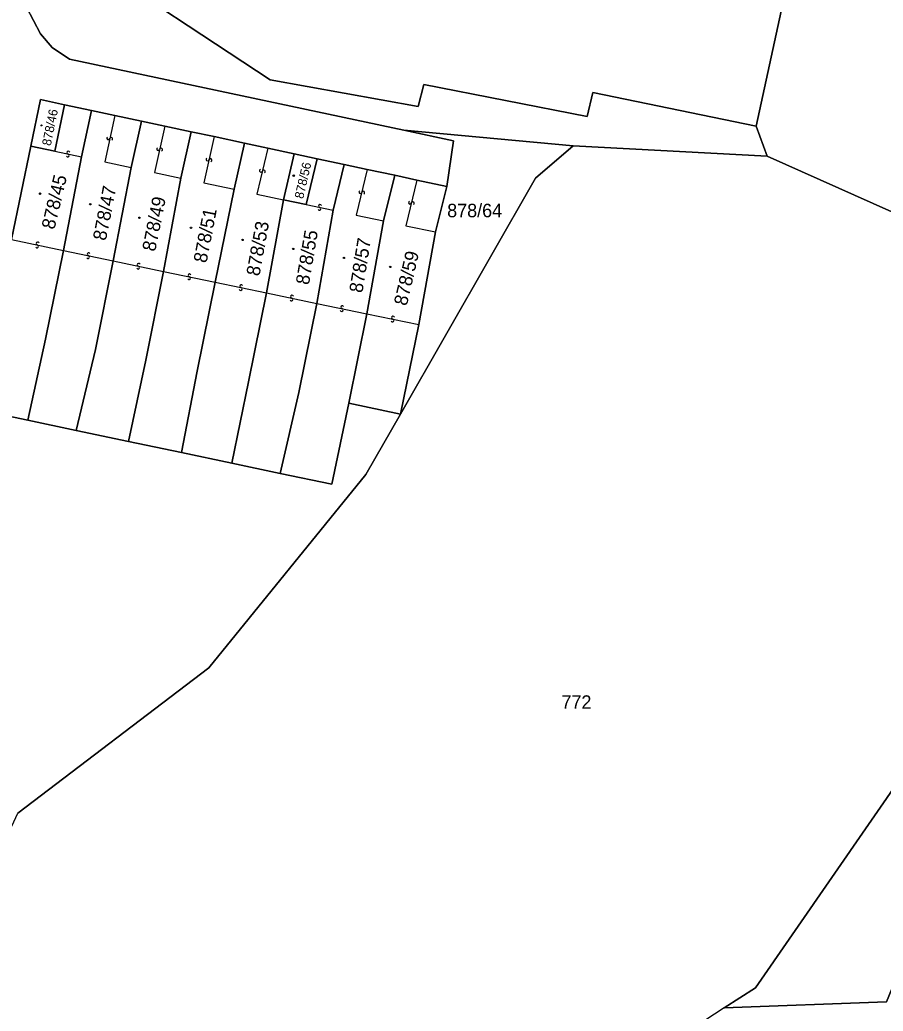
# Model space of a CAD drawing. Extents: x -598233 to -596890, y -1157848 to -1156431.
# Drawn here: x -597169.8 to -597060.6, y -1156904.1 to -1156778.7 of the extents above; entities that cross this region are included whole.
import ezdxf

# ---------------------------------------------------------------- set-up
doc = ezdxf.new("R2010")
doc.units = 0
for name, color, linetype in [('Level 1', 7, 'Continuous'), ('Level 13', 7, 'Continuous'), ('Level 3', 7, 'Continuous'), ('Level 4', 7, 'Continuous'), ('Level 5', 7, 'Continuous'), ('Level 60', 7, 'Continuous'), ('Vrstva 60', 7, 'Continuous')]:
    doc.layers.add(name, color=color, linetype=linetype)

msp = doc.modelspace()

# ---------------------------------------------------------------- linework, layer by layer
at = {"layer": 'Level 1'}
for points in [[(-597124.1, -1156709.89), (-597128.3, -1156729.59), (-597162.24, -1156770.38), (-597138.16, -1156786.3), (-597119.43, -1156789.67), (-597118.75, -1156786.9), (-597098.05, -1156790.94), (-597097.36, -1156787.89), (-597076.7, -1156792.14)], [(-597121.28, -1156792.67), (-597163.56, -1156783.67), (-597165.77, -1156782.19), (-597167.22, -1156780.46), (-597169.02, -1156777.12), (-597169.59, -1156774.79), (-597169.2, -1156772.12), (-597168.58, -1156768.96), (-597164.34, -1156749.86), (-597164.02, -1156746.08), (-597164.63, -1156742.61), (-597166.76, -1156734.07), (-597163.08, -1156716.29)], [(-597076.7, -1156792.14), (-597061.71, -1156723.27), (-597066.4, -1156722.26)], [(-597168.46, -1156794.69), (-597167.22, -1156788.79), (-597164.18, -1156789.45)], [(-597164.18, -1156789.45), (-597165.43, -1156795.33)], [(-597160.78, -1156790.17), (-597164.18, -1156789.45)], [(-597162.04, -1156796.05), (-597160.78, -1156790.17)], [(-597160.78, -1156790.17), (-597157.84, -1156790.79)], [(-597154.47, -1156791.51), (-597157.84, -1156790.79)], [(-597155.75, -1156797.38), (-597154.47, -1156791.51)], [(-597154.47, -1156791.51), (-597151.51, -1156792.15)], [(-597148.15, -1156792.87), (-597151.51, -1156792.15)], [(-597115.82, -1156799.78), (-597114.98, -1156794.01), (-597121.28, -1156792.67)], [(-597121.28, -1156792.67), (-597099.83, -1156794.63)], [(-597076.7, -1156792.14), (-597075.28, -1156795.94)], [(-597149.46, -1156798.72), (-597148.15, -1156792.87)], [(-597148.15, -1156792.87), (-597145.25, -1156793.48)], [(-597141.41, -1156794.31), (-597145.25, -1156793.48)], [(-597168.46, -1156794.69), (-597170.9, -1156806.5)], [(-597165.43, -1156795.33), (-597168.46, -1156794.69)], [(-597142.75, -1156800.14), (-597141.41, -1156794.31)], [(-597141.41, -1156794.31), (-597138.49, -1156794.93)], [(-597135.13, -1156795.65), (-597138.49, -1156794.93)], [(-597099.83, -1156794.63), (-597104.61, -1156798.72), (-597121.67, -1156828.56)], [(-597075.28, -1156795.94), (-597099.83, -1156794.63)], [(-597164.33, -1156807.87), (-597162.04, -1156796.05)], [(-597136.49, -1156801.46), (-597135.13, -1156795.65)], [(-597135.13, -1156795.65), (-597132.22, -1156796.27)], [(-597132.22, -1156796.27), (-597133.6, -1156802.07)], [(-597128.83, -1156797), (-597132.22, -1156796.27)], [(-597041.75, -1156810.91), (-597075.28, -1156795.94)], [(-597155.75, -1156797.38), (-597158.02, -1156809.19)], [(-597130.21, -1156802.79), (-597128.83, -1156797)], [(-597128.83, -1156797), (-597125.89, -1156797.63)], [(-597122.41, -1156798.36), (-597125.89, -1156797.63)], [(-597151.65, -1156810.52), (-597149.46, -1156798.72)], [(-597123.83, -1156804.14), (-597122.41, -1156798.36)], [(-597122.41, -1156798.36), (-597119.6, -1156798.97)], [(-597115.82, -1156799.78), (-597119.6, -1156798.97)], [(-597142.75, -1156800.14), (-597145.14, -1156811.88)], [(-597117.26, -1156805.53), (-597115.82, -1156799.78)], [(-597138.62, -1156813.23), (-597136.49, -1156801.46)], [(-597133.6, -1156802.07), (-597136.49, -1156801.46)], [(-597132.26, -1156814.56), (-597130.21, -1156802.79)], [(-597123.83, -1156804.14), (-597125.93, -1156815.88)], [(-597119.38, -1156817.25), (-597117.26, -1156805.53)], [(-597168.83, -1156829.34), (-597166.59, -1156819.08), (-597164.33, -1156807.87)], [(-597158.02, -1156809.19), (-597160.27, -1156820.41), (-597162.72, -1156830.63)], [(-597168.83, -1156829.34), (-597175.31, -1156827.97), (-597173.14, -1156817.7), (-597171.75, -1156810.9)], [(-597156.09, -1156832.03), (-597153.91, -1156821.76), (-597151.65, -1156810.52)], [(-597145.14, -1156811.88), (-597147.41, -1156823.12), (-597149.4, -1156833.44)], [(-597143.04, -1156834.78), (-597140.9, -1156824.5), (-597138.62, -1156813.23)], [(-597136.92, -1156836.07), (-597134.54, -1156825.84), (-597132.26, -1156814.56)], [(-597125.93, -1156815.88), (-597128.23, -1156827.18)], [(-597121.67, -1156828.56), (-597119.38, -1156817.25)], [(-597136.92, -1156836.07), (-597130.38, -1156837.45), (-597128.23, -1156827.18)], [(-597128.23, -1156827.18), (-597121.67, -1156828.56)], [(-597170.11, -1156879.03), (-597145.92, -1156860.66), (-597126.06, -1156836.22), (-597121.67, -1156828.56)], [(-597162.72, -1156830.63), (-597168.83, -1156829.34)], [(-597156.09, -1156832.03), (-597162.72, -1156830.63)], [(-597149.4, -1156833.44), (-597156.09, -1156832.03)], [(-597143.04, -1156834.78), (-597149.4, -1156833.44)], [(-597136.92, -1156836.07), (-597143.04, -1156834.78)], [(-597080.75, -1156903.68), (-597060.21, -1156902.91), (-597037.24, -1156846.9)], [(-597080.75, -1156903.68), (-597076.78, -1156901.12), (-597052.8, -1156866.54), (-597046, -1156855.77)], [(-597080.75, -1156903.68), (-597102.01, -1156917.6), (-597117.84, -1156918.4), (-597143.41, -1156935.39), (-597161.8, -1156940.1), (-597187.05, -1156915.58), (-597170.11, -1156879.03)]]:
    msp.add_lwpolyline(points, dxfattribs=at)
at = {"layer": 'Level 13'}
for centre, start, end in [((-597158.66, -1156793.69), 114.9704, 347.5604), ((-597158.3, -1156793.77), 295.1848, 167.2828), ((-597152.34, -1156795.04), 114.6295, 347.2195), ((-597151.98, -1156795.12), 294.8439, 166.9419), ((-597163.78, -1156795.87), 205.1674, 77.7574), ((-597163.7, -1156795.51), 25.3819, 257.4799), ((-597146.1, -1156796.36), 114.3498, 346.9398), ((-597145.74, -1156796.44), 294.5642, 166.6622), ((-597139.34, -1156797.8), 114.099, 346.689), ((-597138.98, -1156797.88), 294.3134, 166.4114), ((-597126.77, -1156800.48), 113.5426, 346.1326), ((-597126.41, -1156800.57), 293.7571, 165.8551), ((-597131.94, -1156802.61), 205.1674, 77.7574), ((-597131.86, -1156802.25), 25.3819, 257.4799), ((-597120.48, -1156801.82), 113.4262, 346.0162), ((-597120.12, -1156801.91), 293.6406, 165.7386), ((-597167.66, -1156807.36), 205.3795, 77.9695), ((-597167.58, -1156807), 25.594, 257.692), ((-597161.22, -1156808.71), 205.3429, 77.9329), ((-597161.14, -1156808.35), 25.5573, 257.6553), ((-597154.88, -1156810.04), 205.3648, 77.9548), ((-597154.8, -1156809.68), 25.5793, 257.6773), ((-597148.44, -1156811.38), 205.3584, 77.9484), ((-597148.36, -1156811.02), 25.5728, 257.6708), ((-597141.92, -1156812.74), 205.4602, 78.0502), ((-597141.84, -1156812.38), 25.6746, 257.7726), ((-597135.48, -1156814.08), 205.3468, 77.9368), ((-597135.4, -1156813.72), 25.5613, 257.6593), ((-597129.14, -1156815.4), 205.3791, 77.9691), ((-597129.06, -1156815.04), 25.5936, 257.6916), ((-597122.62, -1156816.38), 25.559, 257.657), ((-597122.7, -1156816.74), 205.3446, 77.9346)]:
    msp.add_arc(centre, 0.184, start, end, dxfattribs=at)
at = {"layer": 'Level 3'}
for points in [[(-597157.84, -1156790.79), (-597159.11, -1156796.67), (-597155.75, -1156797.38)], [(-597151.51, -1156792.15), (-597152.81, -1156798), (-597149.46, -1156798.72)], [(-597145.25, -1156793.48), (-597146.58, -1156799.33), (-597142.75, -1156800.14)], [(-597138.49, -1156794.93), (-597139.84, -1156800.75), (-597136.49, -1156801.46)], [(-597165.43, -1156795.33), (-597162.04, -1156796.05)], [(-597125.89, -1156797.63), (-597127.29, -1156803.41), (-597123.83, -1156804.14)], [(-597119.6, -1156798.97), (-597121.01, -1156804.74), (-597117.26, -1156805.53)], [(-597133.6, -1156802.07), (-597130.21, -1156802.79)], [(-597170.9, -1156806.5), (-597164.33, -1156807.87)], [(-597164.33, -1156807.87), (-597158.02, -1156809.19)], [(-597158.02, -1156809.19), (-597151.65, -1156810.52)], [(-597151.65, -1156810.52), (-597145.14, -1156811.88)], [(-597145.14, -1156811.88), (-597138.62, -1156813.23)], [(-597138.62, -1156813.23), (-597132.26, -1156814.56)], [(-597132.26, -1156814.56), (-597125.93, -1156815.88)], [(-597125.93, -1156815.88), (-597119.38, -1156817.25)]]:
    msp.add_lwpolyline(points, dxfattribs=at)
at = {"layer": 'Level 5'}
for centre, radius in [((-597167.12, -1156792.06), 0.0612), ((-597167.12, -1156792.06), 0.0354), ((-597135.2, -1156798.41), 0.09), ((-597135.2, -1156798.41), 0.0521), ((-597167.28, -1156800.69), 0.09), ((-597167.28, -1156800.69), 0.0521), ((-597160.94, -1156802.02), 0.09), ((-597160.94, -1156802.02), 0.0521), ((-597154.72, -1156803.74), 0.09), ((-597154.72, -1156803.74), 0.0521), ((-597148.19, -1156805), 0.09), ((-597148.19, -1156805), 0.0521), ((-597141.66, -1156806.53), 0.09), ((-597141.66, -1156806.53), 0.0521), ((-597135.25, -1156807.67), 0.09), ((-597135.25, -1156807.67), 0.0521), ((-597128.84, -1156808.81), 0.09), ((-597128.84, -1156808.81), 0.0521), ((-597122.98, -1156809.95), 0.09), ((-597122.98, -1156809.95), 0.0521)]:
    msp.add_circle(centre, radius, dxfattribs=at)
at = {"layer": 'Level 60'}
for points in [[(-597041.75, -1156810.91), (-597075.28, -1156795.94), (-597076.7, -1156792.14), (-597061.71, -1156723.27), (-597066.4, -1156722.26), (-597065.78, -1156719.38), (-597080.56, -1156716.24), (-597079.41, -1156710.88), (-597077.64, -1156702.61), (-597046.35, -1156709.41)], [(-597162.24, -1156770.38), (-597138.16, -1156786.3), (-597119.43, -1156789.67), (-597118.75, -1156786.9), (-597098.05, -1156790.94), (-597097.36, -1156787.89), (-597076.7, -1156792.14), (-597075.28, -1156795.94), (-597099.83, -1156794.63), (-597121.28, -1156792.67), (-597163.56, -1156783.67), (-597165.77, -1156782.19), (-597167.22, -1156780.46), (-597169.02, -1156777.12)], [(-597169.02, -1156777.12), (-597167.22, -1156780.46), (-597165.77, -1156782.19), (-597163.56, -1156783.67), (-597121.28, -1156792.67), (-597114.98, -1156794.01), (-597115.82, -1156799.78)], [(-597115.82, -1156799.78), (-597119.6, -1156798.97), (-597122.41, -1156798.36), (-597125.89, -1156797.63), (-597128.83, -1156797), (-597132.22, -1156796.27), (-597135.13, -1156795.65), (-597138.49, -1156794.93), (-597141.41, -1156794.31), (-597145.25, -1156793.48), (-597148.15, -1156792.87), (-597151.51, -1156792.15), (-597154.47, -1156791.51), (-597157.84, -1156790.79), (-597160.78, -1156790.17), (-597164.18, -1156789.45), (-597167.22, -1156788.79), (-597168.46, -1156794.69), (-597170.9, -1156806.5)], [(-597175.31, -1156827.97), (-597168.83, -1156829.34), (-597162.72, -1156830.63), (-597156.09, -1156832.03), (-597149.4, -1156833.44), (-597143.04, -1156834.78), (-597136.92, -1156836.07), (-597130.38, -1156837.45), (-597128.23, -1156827.18), (-597121.67, -1156828.56), (-597126.06, -1156836.22), (-597145.92, -1156860.66), (-597170.11, -1156879.03)]]:
    msp.add_lwpolyline(points, dxfattribs=at)
for points in [[(-597119.43, -1156789.67), (-597138.16, -1156786.3), (-597162.24, -1156770.38), (-597128.3, -1156729.59), (-597124.1, -1156709.89), (-597119.54, -1156710.87), (-597122.17, -1156723.64), (-597124.29, -1156733.4), (-597071.36, -1156744.92), (-597069.21, -1156735.25), (-597066.4, -1156722.26), (-597061.71, -1156723.27), (-597076.7, -1156792.14), (-597097.36, -1156787.89), (-597098.05, -1156790.94), (-597118.75, -1156786.9)], [(-597164.18, -1156789.45), (-597165.43, -1156795.33), (-597168.46, -1156794.69), (-597167.22, -1156788.79)], [(-597160.78, -1156790.17), (-597162.04, -1156796.05), (-597164.33, -1156807.87), (-597166.59, -1156819.08), (-597168.83, -1156829.34), (-597175.31, -1156827.97), (-597173.14, -1156817.7), (-597171.75, -1156810.9), (-597170.9, -1156806.5), (-597168.46, -1156794.69), (-597165.43, -1156795.33), (-597164.18, -1156789.45)], [(-597154.47, -1156791.51), (-597155.75, -1156797.38), (-597158.02, -1156809.19), (-597160.27, -1156820.41), (-597162.72, -1156830.63), (-597168.83, -1156829.34), (-597166.59, -1156819.08), (-597164.33, -1156807.87), (-597162.04, -1156796.05), (-597160.78, -1156790.17), (-597157.84, -1156790.79)], [(-597148.15, -1156792.87), (-597149.46, -1156798.72), (-597151.65, -1156810.52), (-597153.91, -1156821.76), (-597156.09, -1156832.03), (-597162.72, -1156830.63), (-597160.27, -1156820.41), (-597158.02, -1156809.19), (-597155.75, -1156797.38), (-597154.47, -1156791.51), (-597151.51, -1156792.15)], [(-597117.26, -1156805.53), (-597115.82, -1156799.78), (-597114.98, -1156794.01), (-597121.28, -1156792.67), (-597099.83, -1156794.63), (-597104.61, -1156798.72), (-597121.67, -1156828.56), (-597119.38, -1156817.25)], [(-597141.41, -1156794.31), (-597142.75, -1156800.14), (-597145.14, -1156811.88), (-597147.41, -1156823.12), (-597149.4, -1156833.44), (-597156.09, -1156832.03), (-597153.91, -1156821.76), (-597151.65, -1156810.52), (-597149.46, -1156798.72), (-597148.15, -1156792.87), (-597145.25, -1156793.48)], [(-597117.84, -1156918.4), (-597143.41, -1156935.39), (-597161.8, -1156940.1), (-597187.05, -1156915.58), (-597170.11, -1156879.03), (-597145.92, -1156860.66), (-597126.06, -1156836.22), (-597121.67, -1156828.56), (-597104.61, -1156798.72), (-597099.83, -1156794.63), (-597075.28, -1156795.94), (-597041.75, -1156810.91), (-597038.46, -1156815.6), (-597029.75, -1156830), (-597046, -1156855.77), (-597052.8, -1156866.54), (-597076.78, -1156901.12), (-597080.75, -1156903.68), (-597102.01, -1156917.6)], [(-597135.13, -1156795.65), (-597136.49, -1156801.46), (-597138.62, -1156813.23), (-597140.9, -1156824.5), (-597143.04, -1156834.78), (-597149.4, -1156833.44), (-597147.41, -1156823.12), (-597145.14, -1156811.88), (-597142.75, -1156800.14), (-597141.41, -1156794.31), (-597138.49, -1156794.93)], [(-597128.83, -1156797), (-597130.21, -1156802.79), (-597132.26, -1156814.56), (-597134.54, -1156825.84), (-597136.92, -1156836.07), (-597143.04, -1156834.78), (-597140.9, -1156824.5), (-597138.62, -1156813.23), (-597136.49, -1156801.46), (-597133.6, -1156802.07), (-597132.22, -1156796.27)], [(-597132.22, -1156796.27), (-597133.6, -1156802.07), (-597136.49, -1156801.46), (-597135.13, -1156795.65)], [(-597122.41, -1156798.36), (-597123.83, -1156804.14), (-597125.93, -1156815.88), (-597128.23, -1156827.18), (-597130.38, -1156837.45), (-597136.92, -1156836.07), (-597134.54, -1156825.84), (-597132.26, -1156814.56), (-597130.21, -1156802.79), (-597128.83, -1156797), (-597125.89, -1156797.63)], [(-597119.6, -1156798.97), (-597115.82, -1156799.78), (-597117.26, -1156805.53), (-597119.38, -1156817.25), (-597121.67, -1156828.56), (-597128.23, -1156827.18), (-597125.93, -1156815.88), (-597123.83, -1156804.14), (-597122.41, -1156798.36)], [(-597076.78, -1156901.12), (-597052.8, -1156866.54), (-597046, -1156855.77), (-597037.24, -1156846.9), (-597060.21, -1156902.91), (-597080.75, -1156903.68)]]:
    msp.add_lwpolyline(points, close=True, dxfattribs=at)
at = {"layer": 'Vrstva 60'}
msp.add_lwpolyline([(-596991.57, -1156905.96), (-596993.06, -1156895.24), (-596992.12, -1156880.31), (-596988.68, -1156875.31), (-596993.5, -1156872.93), (-596982.31, -1156851.23), (-596981.54, -1156851.58), (-596978.84, -1156848.75), (-596972.13, -1156849.75), (-596970.99, -1156850.25), (-596953.9, -1156835.37), (-596950.24, -1156827.49), (-596984.26, -1156821.09), (-596991.93, -1156820.77), (-597003.8, -1156836.55), (-596996.73, -1156818.73), (-597019.57, -1156814.43), (-597037.24, -1156846.9), (-597060.21, -1156902.91), (-597080.75, -1156903.68), (-597102.01, -1156917.6)], dxfattribs=at)

# ---------------------------------------------------------------- texts
at = {"layer": 'Level 4'}
for s, height, rotation, p in [('878/46', 1.14, 78.5841, (-597165.94, -1156794.7)), ('878/56', 1.14, 77.0329, (-597134, -1156801.41)), ('878/45', 1.7, 76.5785, (-597165.48, -1156805.3)), ('878/47', 1.7, 78.9527, (-597158.96, -1156806.71)), ('878/49', 1.7, 78.6899, (-597152.72, -1156808.08)), ('878/51', 1.7, 79.053, (-597146.23, -1156809.53)), ('878/53', 1.7, 79.6915, (-597139.54, -1156811.19)), ('878/55', 1.7, 80.3236, (-597133.28, -1156812.3)), ('878/57', 1.7, 80.877, (-597126.51, -1156813.31)), ('878/59', 1.7, 76.9864, (-597120.89, -1156814.95))]:
    msp.add_text(s, height=height, rotation=rotation, dxfattribs=at).set_placement(p)
for s, p in [('878/64', (-597115.78, -1156803.67)), ('772', (-597101.32, -1156865.84))]:
    msp.add_text(s, height=1.7, dxfattribs=at).set_placement(p)

doc.saveas('drawing.dxf')
